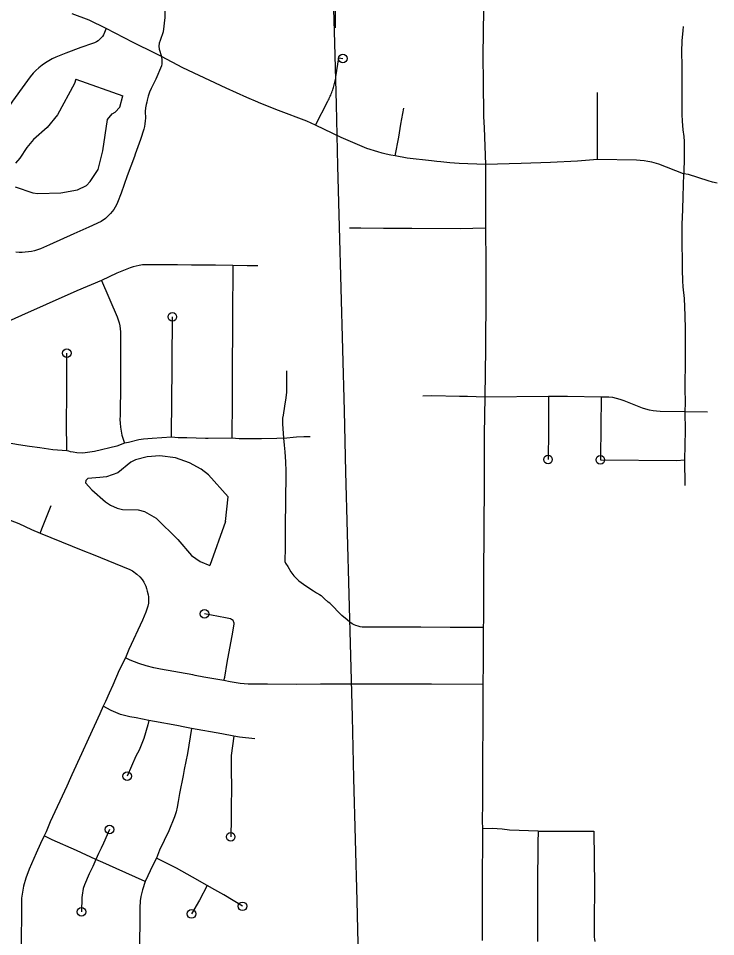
# Model space of a CAD drawing. Extents: x -19 to 366, y -4 to 359.
# Drawn here: x 149.004 to 149.771, y 189.945 to 190.955 of the extents above; entities that cross this region are included whole.
import ezdxf

# ---------------------------------------------------------------- set-up
doc = ezdxf.new("R2010")
doc.units = 0
for name, color, linetype in [('R_Striping', 7, 'Continuous'), ('R_Temp Easement', 7, 'Continuous'), ('Sheet Fence', 7, 'Continuous')]:
    doc.layers.add(name, color=color, linetype=linetype)

msp = doc.modelspace()

# ---------------------------------------------------------------- linework, layer by layer
at = {"layer": 'R_Striping'}
for points in [[(149.1652, 191.0489), (149.165, 190.9996), (149.1652, 190.9557), (149.1635, 190.9398), (149.1602, 190.9303), (149.1592, 190.9276), (149.1586, 190.9241), (149.159, 190.921), (149.1616, 190.9127)], [(149.3525, 190.9746), (149.3524, 190.9552), (149.3526, 190.9443)], [(149.5159, 190.9747), (149.5152, 190.9444), (149.5151, 190.9416), (149.5147, 190.9119), (149.515, 190.886), (149.5155, 190.8469), (149.5162, 190.8346), (149.5178, 190.7943)], [(149.101, 190.9437), (149.0823, 190.9527), (149.0636, 190.9598)], [(149.101, 190.9437), (149.098, 190.9368), (149.0967, 190.9349), (149.0953, 190.9332), (149.0937, 190.9316), (149.092, 190.9302), (149.0901, 190.929), (149.0881, 190.928), (149.086, 190.9272), (149.0732, 190.9227), (149.0566, 190.9167), (149.0456, 190.9122), (149.0417, 190.9102), (149.0378, 190.9081), (149.0341, 190.9058), (149.0304, 190.9032), (149.027, 190.9005), (149.0237, 190.8975), (149.0205, 190.8944), (149.0175, 190.8906), (149.0114, 190.8826), (148.9979, 190.8638), (148.9826, 190.8413), (148.9697, 190.8249)], [(149.1616, 190.9127), (149.155, 190.916), (149.1304, 190.9284), (149.101, 190.9437)], [(149.7348, 190.946), (149.7346, 190.9416), (149.7335, 190.9301), (149.7331, 190.918), (149.7333, 190.9026), (149.7333, 190.8729), (149.7335, 190.849), (149.7338, 190.8417), (149.7347, 190.8322), (149.7357, 190.8249), (149.7359, 190.8194), (149.7361, 190.8013), (149.7355, 190.785), (149.7354, 190.7837)], [(149.1616, 190.9127), (149.1619, 190.909), (149.1621, 190.9073), (149.162, 190.9048), (149.1618, 190.9027), (149.1553, 190.8881), (149.1503, 190.8778), (149.1486, 190.8735), (149.1471, 190.8691), (149.1458, 190.8647), (149.1454, 190.8628), (149.1448, 190.8602), (149.1442, 190.8563), (149.1439, 190.8523), (149.144, 190.8452), (149.1438, 190.8421), (149.1435, 190.8389), (149.1429, 190.8358), (149.1421, 190.8328), (149.1385, 190.8215), (149.1329, 190.8055), (149.132, 190.8031), (149.124, 190.7816), (149.1174, 190.7626), (149.1133, 190.7523), (149.1122, 190.7497), (149.1108, 190.7472), (149.1093, 190.7447), (149.1076, 190.7424), (149.1057, 190.7402), (149.1003, 190.7347), (149.0954, 190.7315), (149.0818, 190.7251), (149.0654, 190.7178), (149.0386, 190.7057), (149.0286, 190.7014), (149.0253, 190.7003), (149.0221, 190.6994), (149.0187, 190.6986), (149.0154, 190.698), (149.012, 190.6977), (149.0086, 190.6975), (149.0052, 190.6975), (149.0017, 190.6977)], [(149.3308, 190.8372), (149.3212, 190.8417), (149.2903, 190.8536), (149.2691, 190.8621), (149.2674, 190.8628), (149.2554, 190.8677), (149.2327, 190.8779), (149.1852, 190.9005), (149.1616, 190.9127)], [(149.3308, 190.8372), (149.3444, 190.8638), (149.3451, 190.8651), (149.3458, 190.8665), (149.3464, 190.8678), (149.347, 190.8692), (149.3476, 190.8705), (149.3482, 190.8719), (149.3488, 190.8733), (149.3493, 190.8747), (149.3498, 190.8761), (149.3502, 190.8775), (149.3507, 190.8789), (149.3511, 190.8803), (149.3515, 190.8818), (149.3519, 190.8832), (149.3522, 190.8847), (149.3526, 190.8861), (149.3529, 190.8876), (149.3531, 190.889), (149.3534, 190.8905), (149.3567, 190.9113), (149.3608, 190.9106)], [(149.6408, 190.7996), (149.6406, 190.8215), (149.6408, 190.8732)], [(149.4184, 190.8037), (149.4223, 190.8242), (149.4247, 190.8385), (149.4281, 190.8561)], [(149.4184, 190.8037), (149.4135, 190.8045), (149.4087, 190.8055), (149.404, 190.8067), (149.3993, 190.808), (149.3873, 190.8119), (149.359, 190.8239), (149.3308, 190.8372)], [(149.5178, 190.7943), (149.4887, 190.7954), (149.4786, 190.7961), (149.4685, 190.797), (149.4644, 190.7974), (149.4585, 190.798), (149.4316, 190.8012), (149.4184, 190.8037)], [(149.6408, 190.7996), (149.6189, 190.7978), (149.5891, 190.7965), (149.557, 190.7951), (149.5178, 190.7943)], [(149.7354, 190.7837), (149.7083, 190.7946), (149.7005, 190.7967), (149.6961, 190.7976), (149.692, 190.7982), (149.6878, 190.7987), (149.6837, 190.7989), (149.6408, 190.7996)], [(149.5178, 190.7943), (149.5176, 190.762), (149.5177, 190.7243)], [(149.7354, 190.7837), (149.7344, 190.7589), (149.7343, 190.7445), (149.7335, 190.7282), (149.7333, 190.7153), (149.7337, 190.6801), (149.7342, 190.6643), (149.7345, 190.6616), (149.7347, 190.6596)], [(149.7721, 190.7737), (149.7673, 190.7748), (149.7625, 190.7761), (149.7406, 190.7832), (149.7354, 190.7837)], [(149.5177, 190.7243), (149.4898, 190.7235), (149.4367, 190.7236), (149.4304, 190.7236), (149.4056, 190.7236), (149.3808, 190.7243), (149.3684, 190.724)], [(149.5177, 190.7243), (149.5182, 190.6854), (149.5182, 190.6585), (149.5182, 190.6517), (149.5176, 190.5917), (149.5171, 190.5385)], [(149.1946, 190.6836), (149.1794, 190.6837), (149.1586, 190.684), (149.1442, 190.684), (149.1418, 190.6838), (149.1408, 190.6837), (149.1373, 190.6832), (149.1339, 190.6825), (149.1306, 190.6816), (149.1273, 190.6806), (149.1125, 190.6746), (149.0958, 190.6666)], [(149.2401, 190.6831), (149.2211, 190.6835), (149.1946, 190.6836)], [(149.2401, 190.6831), (149.2398, 190.6265), (149.2395, 190.559), (149.2394, 190.551), (149.2394, 190.523), (149.2391, 190.5053), (149.2391, 190.4934)], [(149.2675, 190.6828), (149.2558, 190.6828), (149.2401, 190.6831)], [(149.0958, 190.6666), (149.0686, 190.6551), (149.0351, 190.6402), (149.008, 190.628), (148.9892, 190.6198), (148.9794, 190.6149)], [(149.0958, 190.6666), (149.1131, 190.6267), (149.1142, 190.6235), (149.1151, 190.6202), (149.1158, 190.6169), (149.1163, 190.6136), (149.1165, 190.6103), (149.1166, 190.6069), (149.1165, 190.583), (149.1167, 190.5546), (149.1166, 190.5485), (149.1163, 190.5227), (149.1161, 190.5183), (149.116, 190.5139), (149.1162, 190.5096), (149.1166, 190.5052), (149.1172, 190.5008), (149.118, 190.4965), (149.121, 190.4876)], [(149.7347, 190.6596), (149.7359, 190.6467), (149.7368, 190.6283), (149.7372, 190.613), (149.7372, 190.5803)], [(149.1727, 190.4942), (149.1728, 190.5038), (149.1732, 190.5278), (149.1736, 190.6266)], [(149.0575, 190.4792), (149.0573, 190.5111), (149.0575, 190.5406), (149.0578, 190.564), (149.0577, 190.5867)], [(149.7372, 190.5803), (149.7368, 190.548), (149.737, 190.5324), (149.7369, 190.5222)], [(149.2992, 190.5672), (149.2992, 190.5504), (149.2989, 190.544), (149.2983, 190.5376), (149.297, 190.5284), (149.2952, 190.5184), (149.2948, 190.5152), (149.2947, 190.512), (149.2947, 190.5089), (149.2959, 190.4931)], [(149.5171, 190.5385), (149.4979, 190.539), (149.4893, 190.539), (149.4589, 190.5397), (149.4488, 190.5396)], [(149.5171, 190.5385), (149.5163, 190.4975), (149.5161, 190.4335), (149.5157, 190.4033), (149.5154, 190.3311), (149.5155, 190.2931), (149.5153, 190.2851)], [(149.5871, 190.5389), (149.5171, 190.5385)], [(149.5871, 190.5389), (149.5869, 190.5013), (149.5864, 190.4699)], [(149.6448, 190.5385), (149.6079, 190.5392), (149.5871, 190.5389)], [(149.6448, 190.5385), (149.644, 190.4724)], [(149.7369, 190.5222), (149.7097, 190.5225), (149.7057, 190.5228), (149.7018, 190.5233), (149.6979, 190.5241), (149.694, 190.525), (149.6902, 190.5262), (149.6699, 190.5343), (149.6658, 190.5356), (149.6617, 190.5368), (149.6575, 190.5378), (149.6532, 190.5385), (149.6448, 190.5385)], [(149.7369, 190.5222), (149.737, 190.5016), (149.7364, 190.4693)], [(149.7618, 190.5218), (149.7369, 190.5222)], [(149.2959, 190.4931), (149.3102, 190.4947), (149.3179, 190.495), (149.3252, 190.4951)], [(149.0575, 190.4792), (149.0422, 190.4806), (149.028, 190.4827), (149.0165, 190.4842), (149.0044, 190.4859), (148.9857, 190.4891)], [(149.121, 190.4876), (149.1125, 190.4846), (149.0882, 190.4787), (149.0777, 190.477), (149.0746, 190.4769), (149.0685, 190.4772), (149.0646, 190.4777), (149.0617, 190.4783), (149.06, 190.479), (149.0575, 190.4792)], [(149.1727, 190.4942), (149.1513, 190.493), (149.1419, 190.4921), (149.1366, 190.4913), (149.1255, 190.4884), (149.121, 190.4876)], [(149.2391, 190.4934), (149.2128, 190.4928), (149.2099, 190.4929), (149.1895, 190.4936), (149.1799, 190.4937), (149.1727, 190.4942)], [(149.2959, 190.4931), (149.2885, 190.4928), (149.2716, 190.4925), (149.2562, 190.4924), (149.2472, 190.4927), (149.2391, 190.4934)], [(149.2959, 190.4931), (149.2963, 190.4855), (149.2972, 190.4783), (149.298, 190.4674), (149.2984, 190.4571), (149.2981, 190.4213), (149.2976, 190.399), (149.2974, 190.3885), (149.2976, 190.3729), (149.2972, 190.3576), (149.2979, 190.3559), (149.3004, 190.3522), (149.3039, 190.3464), (149.3072, 190.342), (149.3101, 190.3389), (149.3125, 190.3366), (149.3201, 190.331), (149.3287, 190.3256), (149.3321, 190.3233), (149.3354, 190.3213), (149.3371, 190.3202), (149.3387, 190.3189), (149.3404, 190.317), (149.3449, 190.3131)], [(149.644, 190.4724), (149.6439, 190.4694), (149.728, 190.4689), (149.7364, 190.4693)], [(149.7364, 190.4693), (149.7369, 190.4411)], [(148.9611, 190.4171), (148.9658, 190.415), (148.9765, 190.411), (148.9846, 190.4075), (148.9887, 190.4058), (149.0049, 190.3993), (149.0189, 190.3929), (149.0282, 190.389)], [(149.0282, 190.389), (149.0318, 190.3973), (149.0404, 190.4193)], [(149.0282, 190.389), (149.0751, 190.3699), (149.0867, 190.3653), (149.1269, 190.3488), (149.1297, 190.3473), (149.1344, 190.3438), (149.1378, 190.3407), (149.1403, 190.3379), (149.1422, 190.3349), (149.1441, 190.3313), (149.1445, 190.3305), (149.1453, 190.3281), (149.1461, 190.3252), (149.1471, 190.321), (149.1474, 190.3189), (149.1473, 190.3119), (149.1466, 190.3086), (149.1445, 190.3021), (149.1407, 190.2932), (149.1258, 190.2609), (149.1221, 190.2516)], [(149.5153, 190.2851), (149.5059, 190.2851), (149.496, 190.2853), (149.4789, 190.2852), (149.4468, 190.2855), (149.3866, 190.2854), (149.3823, 190.2856), (149.3799, 190.2859), (149.3777, 190.2865), (149.3754, 190.2872), (149.3733, 190.2881), (149.3712, 190.2893), (149.3688, 190.2909), (149.3657, 190.2934), (149.3599, 190.2982), (149.3465, 190.3117), (149.3449, 190.3131)], [(149.2303, 190.2268), (149.2313, 190.2307), (149.2337, 190.2467), (149.2367, 190.2625), (149.2395, 190.2761), (149.2414, 190.2888), (149.2414, 190.2899), (149.2413, 190.2909), (149.2409, 190.2919), (149.2403, 190.2928), (149.2395, 190.2936), (149.2386, 190.2941), (149.2376, 190.2945), (149.2319, 190.2958), (149.2089, 190.3001)], [(149.5153, 190.2851), (149.5151, 190.2723), (149.515, 190.2495)], [(149.1221, 190.2516), (149.1153, 190.2382), (149.1082, 190.2217), (149.104, 190.2129), (149.1002, 190.2039), (149.0975, 190.1985)], [(149.2303, 190.2268), (149.2082, 190.2304), (149.1986, 190.2325), (149.1962, 190.233), (149.1607, 190.2395), (149.1532, 190.2409), (149.1447, 190.2429), (149.1367, 190.2456), (149.1274, 190.2491), (149.1221, 190.2516)], [(149.515, 190.245), (149.5149, 190.2226)], [(149.515, 190.2495), (149.515, 190.245)], [(149.5149, 190.2226), (149.4583, 190.2228), (149.3993, 190.223), (149.3985, 190.223), (149.3365, 190.2227), (149.3105, 190.2225), (149.2783, 190.2228), (149.2673, 190.2227), (149.257, 190.223), (149.2481, 190.2236), (149.2372, 190.2254), (149.2303, 190.2268)], [(149.5149, 190.2226), (149.5148, 190.186)], [(149.0975, 190.1985), (149.0938, 190.1901), (149.0813, 190.1631), (149.0737, 190.1461), (149.0631, 190.1233), (149.0615, 190.1198), (149.0576, 190.1108), (149.0395, 190.0715), (149.0349, 190.0605), (149.0328, 190.056)], [(149.1478, 190.1829), (149.1339, 190.1857), (149.127, 190.1869), (149.1168, 190.1894), (149.1064, 190.1939), (149.0975, 190.1985)], [(149.1478, 190.1829), (149.1467, 190.1783), (149.1424, 190.163), (149.1371, 190.1504), (149.1336, 190.1435), (149.124, 190.1216)], [(149.1946, 190.174), (149.1874, 190.1756), (149.1786, 190.1773), (149.1539, 190.1819), (149.1478, 190.1829)], [(149.5148, 190.186), (149.5145, 190.1346), (149.5143, 190.1116), (149.5143, 190.0925), (149.5142, 190.0727), (149.5144, 190.0639)], [(149.1946, 190.174), (149.1901, 190.1466), (149.1865, 190.1291), (149.1854, 190.1225), (149.1816, 190.1027), (149.1799, 190.0939), (149.1789, 190.0876), (149.1777, 190.0826), (149.1761, 190.0771), (149.1696, 190.0617), (149.1596, 190.0404), (149.1563, 190.0314)], [(149.241, 190.1655), (149.2281, 190.1683), (149.1946, 190.174)], [(149.241, 190.1655), (149.2382, 190.1444), (149.2381, 190.135), (149.2385, 190.1031), (149.2384, 190.0934), (149.2383, 190.0753), (149.2377, 190.055)], [(149.2641, 190.1627), (149.2474, 190.1646), (149.241, 190.1655)], [(149.1046, 190.063), (149.0978, 190.0481), (149.0954, 190.0424), (149.0924, 190.0366), (149.0895, 190.0302)], [(149.5144, 190.0639), (149.5141, 189.9986), (149.5139, 189.9409)], [(149.5755, 190.0613), (149.5439, 190.0623), (149.5362, 190.0633), (149.5307, 190.0638), (149.5249, 190.064), (149.5144, 190.0639)], [(149.5755, 190.0613), (149.5753, 190.0483), (149.575, 190.0003), (149.575, 189.9932), (149.575, 189.9401)], [(149.5755, 190.0613), (149.6368, 190.0614), (149.6373, 190.0009), (149.6373, 189.9971), (149.6371, 189.9657), (149.6372, 189.949), (149.6371, 189.9448), (149.6373, 189.9426), (149.6378, 189.9401)], [(149.0328, 190.056), (149.0287, 190.0475), (149.0239, 190.0369), (149.0162, 190.0193), (149.0125, 190.0097), (149.0101, 190.0009), (149.008, 189.9875), (149.0077, 189.9769), (149.0075, 189.9353), (149.0067, 189.9097)], [(149.0895, 190.0302), (149.0684, 190.0399), (149.0415, 190.0518), (149.0328, 190.056)], [(149.0895, 190.0302), (149.0861, 190.0224), (149.0823, 190.0142), (149.0772, 190.0023), (149.0757, 189.9983), (149.0744, 189.9909), (149.0741, 189.9882), (149.0737, 189.9726)], [(149.1439, 190.0058), (149.1118, 190.0203), (149.0972, 190.0266), (149.0895, 190.0302)], [(149.1563, 190.0314), (149.1522, 190.0239), (149.1439, 190.0058)], [(149.2117, 190.0015), (149.1958, 190.0108), (149.1782, 190.0205), (149.1708, 190.0243), (149.1563, 190.0314)], [(149.1439, 190.0058), (149.1407, 189.9968), (149.1391, 189.9893), (149.1382, 189.9846), (149.1378, 189.977), (149.1379, 189.9675), (149.1376, 189.9335), (149.1376, 189.922), (149.138, 189.9138)], [(149.2117, 190.0015), (149.2033, 189.9853), (149.1946, 189.9702)], [(149.2506, 189.9786), (149.2302, 189.9913), (149.2204, 189.9969), (149.2117, 190.0015)]]:
    msp.add_lwpolyline(points, dxfattribs=at)
for centre in [(149.3608, 190.9106), (149.1736, 190.6266), (149.0577, 190.5867), (149.5864, 190.4699), (149.6439, 190.4694), (149.2089, 190.3001), (149.124, 190.1216), (149.1046, 190.063), (149.2377, 190.055), (149.2506, 189.9786), (149.0737, 189.9726), (149.1946, 189.9702)]:
    msp.add_circle(centre, 0.00473, dxfattribs=at)
at = {"layer": 'R_Temp Easement'}
for points in [[(149.0674, 190.8878), (149.0659, 190.8831), (149.0474, 190.8488), (149.0361, 190.8347), (149.0212, 190.8217), (149.0138, 190.813), (149.0059, 190.801), (149.0012, 190.7956)], [(149.0674, 190.8878), (149.1191, 190.8696)], [(149.0009, 190.7696), (149.0203, 190.7629), (149.0256, 190.7623), (149.051, 190.7628), (149.0694, 190.7663), (149.0793, 190.7711), (149.0834, 190.7755), (149.0921, 190.7888), (149.0973, 190.8093), (149.1025, 190.8435), (149.1076, 190.8498), (149.1106, 190.8515), (149.1159, 190.8571), (149.1191, 190.8696)], [(149.2319, 190.4015), (149.2348, 190.4289), (149.2134, 190.4529), (149.2051, 190.4591), (149.1923, 190.4661), (149.1771, 190.4715), (149.16, 190.4738), (149.146, 190.4727), (149.1331, 190.4695), (149.128, 190.4668), (149.1138, 190.4553), (149.1013, 190.4507), (149.0939, 190.4499), (149.0806, 190.4489), (149.0787, 190.4468), (149.078, 190.4442), (149.0851, 190.4364), (149.1001, 190.4232), (149.1056, 190.4196), (149.1128, 190.4164), (149.1189, 190.4149), (149.1362, 190.4144), (149.143, 190.4127), (149.1558, 190.4054), (149.1798, 190.3819), (149.1948, 190.3644), (149.204, 190.3576), (149.2148, 190.3532)], [(149.2319, 190.4015), (149.2148, 190.3532)]]:
    msp.add_lwpolyline(points, dxfattribs=at)
at = {"layer": 'Sheet Fence'}
for points in [[(154.1159, 1.8709), (153.9063, 10.4874), (153.696, 19.1041), (153.485, 27.7209), (153.2733, 36.3378), (153.0608, 44.9549), (152.8476, 53.5721), (152.6337, 62.1894), (152.419, 70.8069), (152.2036, 79.4245), (151.9875, 88.0422), (151.7707, 96.6601), (151.5531, 105.2782), (151.3348, 113.8963), (151.1158, 122.5147), (150.8961, 131.1331), (150.6757, 139.7517), (150.4545, 148.3704), (150.2326, 156.9893), (150.0101, 165.6083), (149.7867, 174.2275), (149.5627, 182.8468), (149.338, 191.4662), (149.1125, 200.0858), (148.8864, 208.7055), (148.6595, 217.3254), (148.4319, 225.9454), (148.2037, 234.5655), (147.9747, 243.1858), (147.745, 251.8063), (147.5146, 260.4269), (147.2835, 269.0476), (147.0517, 277.6685), (146.8191, 286.2895), (146.5859, 294.9106), (146.352, 303.5319), (146.1174, 312.1534), (145.8821, 320.775), (145.6461, 329.3967), (145.4094, 338.0186), (145.172, 346.6406)], [(0, 189.5162), (7.1121, 189.5206), (14.2243, 189.5339), (21.3364, 189.556), (28.4484, 189.5869), (35.5605, 189.6267), (42.6725, 189.6754), (49.7844, 189.7329), (56.8962, 189.7992), (64.0079, 189.8744), (71.1196, 189.9584), (78.2311, 190.0512), (85.3425, 190.1529), (92.4538, 190.2635), (99.5649, 190.3829), (106.6759, 190.5111), (113.7867, 190.6482), (120.8974, 190.7941), (128.0078, 190.9489), (135.1181, 191.1125), (142.2282, 191.2849), (149.338, 191.4662), (156.4476, 191.6563), (163.5569, 191.8553), (170.666, 192.0631), (177.7749, 192.2798), (184.8835, 192.5053), (191.9917, 192.7396), (199.0997, 192.9828), (206.2074, 193.2348), (213.3147, 193.4956), (220.4218, 193.7653), (227.5285, 194.0438), (234.6348, 194.3312), (241.7408, 194.6274), (248.8464, 194.9324), (255.9516, 195.2463), (263.0564, 195.569), (270.1608, 195.9005), (277.2648, 196.2409), (284.3683, 196.5901), (291.4715, 196.9481), (298.5741, 197.315), (305.6763, 197.6907), (312.7781, 198.0753), (319.8793, 198.4686), (326.9801, 198.8708), (334.0804, 199.2818), (341.1801, 199.7017)], [(0, 180.8999), (7.1228, 180.9044), (14.2457, 180.9176), (21.3685, 180.9397), (28.4912, 180.9706), (35.614, 181.0103), (42.7366, 181.0589), (49.8592, 181.1163), (56.9818, 181.1825), (64.1042, 181.2575), (71.2266, 181.3414), (78.3488, 181.4341), (85.4709, 181.5357), (92.5929, 181.646), (99.7147, 181.7652), (106.8364, 181.8933), (113.9579, 182.0301), (121.0793, 182.1758), (128.2005, 182.3303), (135.3214, 182.4936), (142.4422, 182.6658), (149.5627, 182.8468), (156.683, 183.0366), (163.8031, 183.2352), (170.9229, 183.4427), (178.0425, 183.659), (185.1617, 183.8841), (192.2807, 184.1181), (199.3994, 184.3608), (206.5178, 184.6124), (213.6359, 184.8728), (220.7537, 185.1421), (227.8711, 185.4201), (234.9881, 185.707), (242.1048, 186.0027), (249.2212, 186.3073), (256.3371, 186.6206), (263.4526, 186.9428), (270.5678, 187.2738), (277.6825, 187.6136), (284.7968, 187.9622), (291.9107, 188.3197), (299.0241, 188.6859), (306.1371, 189.061), (313.2495, 189.4449), (320.3615, 189.8377), (327.4731, 190.2392), (334.5841, 190.6495), (341.6946, 191.0687)]]:
    msp.add_spline(points, degree=3, dxfattribs=at)

doc.saveas('drawing.dxf')
